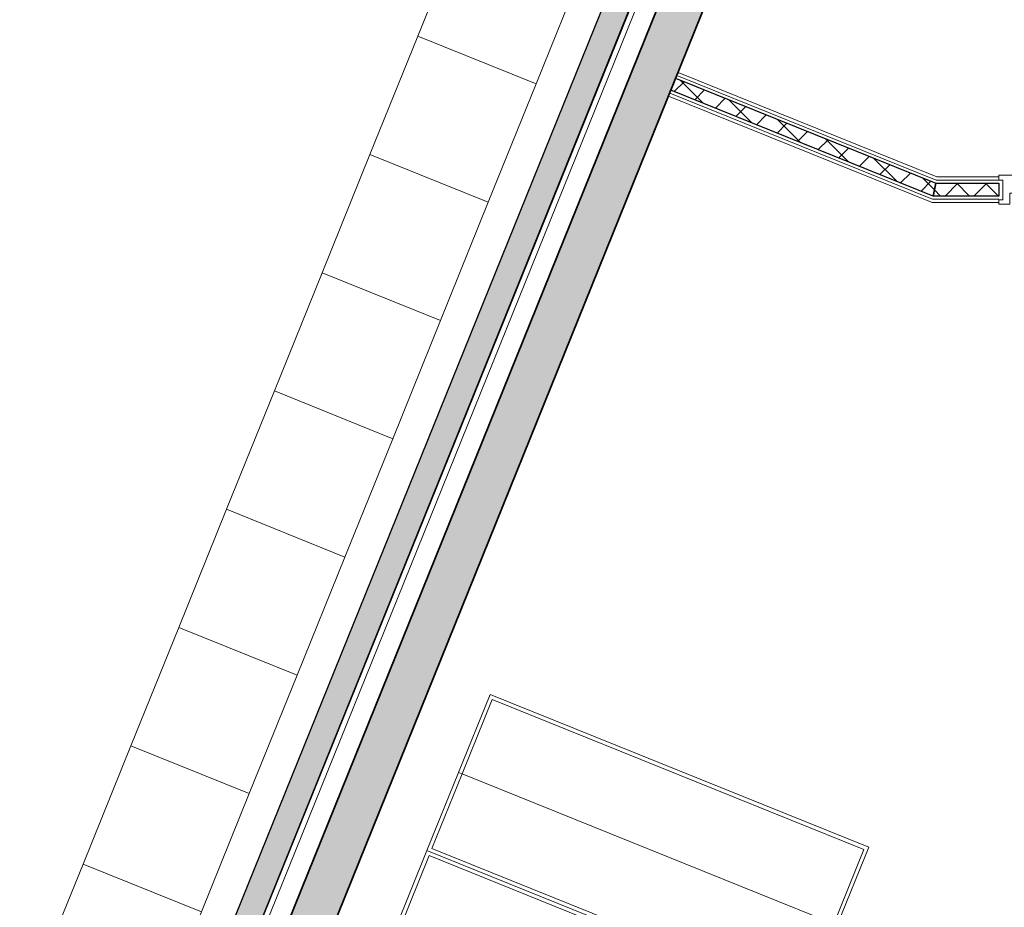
# Model space of a CAD drawing. Header units: millimetres. Extents: x -526411 to -400573, y 47353 to 130199.
# Tile 381 of 543: x -480952 to -477094, y 109118 to 112597. Entities that reach past the tile are written whole.
import ezdxf

# ---------------------------------------------------------------- set-up
doc = ezdxf.new("R2010")
doc.units = ezdxf.units.MM
for name, color, linetype, lineweight in [('01_ALGEMEEN', 7, 'Continuous', 18), ('20_VERZAMELLAAG_BOVENBOUW', 7, 'Continuous', 18), ('22_BINNENWANDEN', 7, 'Continuous', 18), ('32_WANDOPENINGEN_BINNEN', 7, 'Continuous', 18), ('A-FLOR', 192, 'Continuous', 18), ('A-GENM', 13, 'Continuous', 18), ('HATCH_REACTORS', 7, 'Continuous', 18), ('m-pg-03_AI_dwg', 8, 'Continuous', 18)]:
    doc.layers.add(name, color=color, linetype=linetype, lineweight=lineweight)

# ---------------------------------------------------------------- blocks, each defined once
blk = doc.blocks.new('Family8 - Type-1440118-3e Verdieping - Percelen telling LI')
at = {"layer": 'A-GENM'}
for p, q in [((-773.2, 330), (-788.2, 330)), ((-788.2, 330), (-788.2, 0)), ((796.8, 330), (-773.2, 330)), ((-773.2, 330), (-773.2, 15)), ((-773.2, 15), (-773.2, 330)), ((796.8, 15), (796.8, 330)), ((811.8, 330), (796.8, 330)), ((796.8, 330), (796.8, 15)), ((811.8, 0), (811.8, 330)), ((-788.2, 0), (811.8, 0)), ((-773.2, 15), (796.8, 15)), ((796.8, 15), (-773.2, 15))]:
    blk.add_line(p, q, dxfattribs=at)
blk = doc.blocks.new('Family8 - Type-979265-3e Verdieping - Percelen telling LI')
at = {"layer": 'A-GENM'}
for p, q in [((811.8, 0), (-788.2, 0)), ((-788.2, 0), (-788.2, -330)), ((811.8, -330), (811.8, 0)), ((796.8, -15), (-773.2, -15)), ((-773.2, -15), (-773.2, -330)), ((-773.2, -330), (-773.2, -15)), ((-773.2, -15), (796.8, -15)), ((796.8, -330), (796.8, -15)), ((796.8, -15), (796.8, -330)), ((-788.2, -330), (-773.2, -330)), ((-773.2, -330), (796.8, -330)), ((796.8, -330), (811.8, -330))]:
    blk.add_line(p, q, dxfattribs=at)
blk = doc.blocks.new('m-pg-03_AI_dwg_block 370-639338-3e Verdieping - Percelen telling LI')
at = {"layer": '01_ALGEMEEN', "color": 253, "lineweight": 25}
blk.add_line((-707.08, 904.54), (-258.88, 2013.84), dxfattribs=at)
blk = doc.blocks.new('m-pg-03_AI_dwg_block 371-639339-3e Verdieping - Percelen telling LI')
at = {"layer": '01_ALGEMEEN', "color": 253, "lineweight": 25}
blk.add_line((-701.21, 907.03), (-256.4, 2007.98), dxfattribs=at)
blk = doc.blocks.new('m-pg-03_AI_dwg_block 1369-640337-3e Verdieping - Percelen telling LI')
at = {"layer": '01_ALGEMEEN', "color": 253, "lineweight": 25}
for p, q in [((-707.07, 904.54), (-258.83, 2013.81)), ((-256.34, 2007.95), (-701.21, 907.03))]:
    blk.add_line(p, q, dxfattribs=at)
blk = doc.blocks.new('m-pg-03_AI_dwg_block 1370-640338-3e Verdieping - Percelen telling LI')
at = {"layer": '01_ALGEMEEN'}
blk.add_hatch(color=10, dxfattribs=at).paths.add_polyline_path([(-707.07, 904.54), (-701.21, 907.03), (-256.34, 2007.95), (-258.83, 2013.81), (-706.07, 907.03)], flags=0)
at = {"layer": '01_ALGEMEEN', "color": 133}
for p, q in [((-707.07, 904.54), (-258.83, 2013.81)), ((-256.34, 2007.95), (-701.21, 907.03))]:
    blk.add_line(p, q, dxfattribs=at)
blk = doc.blocks.new('m-pg-03_AI_dwg_block 1371-640339-3e Verdieping - Percelen telling LI')
at = {"layer": '01_ALGEMEEN', "color": 213, "lineweight": 13}
blk.add_line((-707.07, 904.54), (-258.83, 2013.81), dxfattribs=at)
blk = doc.blocks.new('m-pg-03_AI_dwg_block 1372-640340-3e Verdieping - Percelen telling LI')
at = {"layer": '01_ALGEMEEN', "color": 213, "lineweight": 13}
blk.add_line((-256.34, 2007.95), (-701.21, 907.03), dxfattribs=at)
blk = doc.blocks.new('m-pg-03_AI_dwg_block 1373-640341-3e Verdieping - Percelen telling LI')
at = {"layer": '01_ALGEMEEN', "color": 133}
blk.add_line((-707.07, 904.54), (-258.83, 2013.81), dxfattribs=at)
blk = doc.blocks.new('m-pg-03_AI_dwg_block 1374-640342-3e Verdieping - Percelen telling LI')
at = {"layer": '01_ALGEMEEN', "color": 133}
blk.add_line((-256.34, 2007.95), (-701.21, 907.03), dxfattribs=at)
blk = doc.blocks.new('m-pg-03_AI_dwg_block 1561-640529-3e Verdieping - Percelen telling LI')
at = {"layer": '01_ALGEMEEN', "color": 53, "lineweight": 35}
blk.add_line((-442.54, 1515.11), (-686.22, 911.65), dxfattribs=at)
at = {"layer": '01_ALGEMEEN', "color": 53, "lineweight": 35, "flags": 128}
blk.add_lwpolyline([(-686.22, 911.65), (-693.31, 914.52), (-449.64, 1517.97), (-442.54, 1515.11)], dxfattribs=at)
blk = doc.blocks.new('m-pg-03_AI_dwg_block 1562-640530-3e Verdieping - Percelen telling LI')
at = {"layer": '01_ALGEMEEN'}
blk.add_hatch(color=10, dxfattribs=at).paths.add_polyline_path([(-686.22, 911.65), (-442.54, 1515.11), (-449.64, 1517.97), (-693.31, 914.52)], flags=0)
at = {"layer": '01_ALGEMEEN', "color": 133, "flags": 128}
blk.add_lwpolyline([(-686.22, 911.65), (-693.31, 914.52), (-449.64, 1517.97), (-442.54, 1515.11)], close=True, dxfattribs=at)
blk = doc.blocks.new('m-pg-03_AI_dwg_block 1563-640531-3e Verdieping - Percelen telling LI')
at = {"layer": '01_ALGEMEEN', "color": 133}
blk.add_line((-693.31, 914.52), (-449.64, 1517.97), dxfattribs=at)
blk = doc.blocks.new('m-pg-03_AI_dwg_block 1564-640532-3e Verdieping - Percelen telling LI')
at = {"layer": '01_ALGEMEEN', "color": 133}
blk.add_line((-442.54, 1515.11), (-686.22, 911.65), dxfattribs=at)
blk = doc.blocks.new('m-pg-03_AI_dwg_block 2-641149-3e Verdieping - Percelen telling LI')
for name in ['m-pg-03_AI_dwg_block 370-639338-3e Verdieping - Percelen telling LI', 'm-pg-03_AI_dwg_block 1369-640337-3e Verdieping - Percelen telling LI', 'm-pg-03_AI_dwg_block 1370-640338-3e Verdieping - Percelen telling LI', 'm-pg-03_AI_dwg_block 1371-640339-3e Verdieping - Percelen telling LI', 'm-pg-03_AI_dwg_block 1373-640341-3e Verdieping - Percelen telling LI', 'm-pg-03_AI_dwg_block 371-639339-3e Verdieping - Percelen telling LI', 'm-pg-03_AI_dwg_block 1372-640340-3e Verdieping - Percelen telling LI', 'm-pg-03_AI_dwg_block 1374-640342-3e Verdieping - Percelen telling LI', 'm-pg-03_AI_dwg_block 1561-640529-3e Verdieping - Percelen telling LI', 'm-pg-03_AI_dwg_block 1562-640530-3e Verdieping - Percelen telling LI', 'm-pg-03_AI_dwg_block 1563-640531-3e Verdieping - Percelen telling LI', 'm-pg-03_AI_dwg_block 1564-640532-3e Verdieping - Percelen telling LI']:
    blk.add_blockref(name, (0, 0))
blk = doc.blocks.new('m-pg-03_AI_dwg_block 4601-643569-3e Verdieping - Percelen telling LI')
at = {"layer": '01_ALGEMEEN', "color": 9, "lineweight": 9, "flags": 128}
blk.add_lwpolyline([(-636.18, 1155.68), (-615.3, 1147.25), (-623.74, 1126.37), (-644.61, 1134.8)], close=True, dxfattribs=at)
blk = doc.blocks.new('m-pg-03_AI_dwg_block 4600-643570-3e Verdieping - Percelen telling LI')
blk.add_blockref('m-pg-03_AI_dwg_block 4601-643569-3e Verdieping - Percelen telling LI', (0, 0))
blk = doc.blocks.new('m-pg-03_AI_dwg_block 4603-643571-3e Verdieping - Percelen telling LI')
at = {"layer": '01_ALGEMEEN', "color": 9, "lineweight": 9, "flags": 128}
blk.add_lwpolyline([(-644.61, 1134.8), (-623.74, 1126.37), (-632.17, 1105.49), (-653.05, 1113.93)], close=True, dxfattribs=at)
blk = doc.blocks.new('m-pg-03_AI_dwg_block 4602-643572-3e Verdieping - Percelen telling LI')
blk.add_blockref('m-pg-03_AI_dwg_block 4603-643571-3e Verdieping - Percelen telling LI', (0, 0))
blk = doc.blocks.new('m-pg-03_AI_dwg_block 4605-643573-3e Verdieping - Percelen telling LI')
at = {"layer": '01_ALGEMEEN', "color": 9, "lineweight": 9, "flags": 128}
blk.add_lwpolyline([(-653.05, 1113.93), (-632.17, 1105.49), (-640.61, 1084.62), (-661.48, 1093.05)], close=True, dxfattribs=at)
blk = doc.blocks.new('m-pg-03_AI_dwg_block 4604-643574-3e Verdieping - Percelen telling LI')
blk.add_blockref('m-pg-03_AI_dwg_block 4605-643573-3e Verdieping - Percelen telling LI', (0, 0))
blk = doc.blocks.new('m-pg-03_AI_dwg_block 4607-643575-3e Verdieping - Percelen telling LI')
at = {"layer": '01_ALGEMEEN', "color": 9, "lineweight": 9, "flags": 128}
blk.add_lwpolyline([(-661.48, 1093.05), (-640.61, 1084.62), (-649.04, 1063.74), (-669.92, 1072.18)], close=True, dxfattribs=at)
blk = doc.blocks.new('m-pg-03_AI_dwg_block 4606-643576-3e Verdieping - Percelen telling LI')
blk.add_blockref('m-pg-03_AI_dwg_block 4607-643575-3e Verdieping - Percelen telling LI', (0, 0))
blk = doc.blocks.new('m-pg-03_AI_dwg_block 4609-643577-3e Verdieping - Percelen telling LI')
at = {"layer": '01_ALGEMEEN', "color": 9, "lineweight": 9, "flags": 128}
blk.add_lwpolyline([(-669.92, 1072.18), (-649.04, 1063.74), (-657.47, 1042.87), (-678.35, 1051.3)], close=True, dxfattribs=at)
blk = doc.blocks.new('m-pg-03_AI_dwg_block 4608-643578-3e Verdieping - Percelen telling LI')
blk.add_blockref('m-pg-03_AI_dwg_block 4609-643577-3e Verdieping - Percelen telling LI', (0, 0))
blk = doc.blocks.new('m-pg-03_AI_dwg_block 4623-643591-3e Verdieping - Percelen telling LI')
at = {"layer": '01_ALGEMEEN', "color": 9, "lineweight": 9, "flags": 128}
blk.add_lwpolyline([(-602.44, 1239.18), (-581.57, 1230.75), (-590, 1209.87), (-610.88, 1218.31)], close=True, dxfattribs=at)
blk = doc.blocks.new('m-pg-03_AI_dwg_block 4622-643592-3e Verdieping - Percelen telling LI')
blk.add_blockref('m-pg-03_AI_dwg_block 4623-643591-3e Verdieping - Percelen telling LI', (0, 0))
blk = doc.blocks.new('m-pg-03_AI_dwg_block 4625-643593-3e Verdieping - Percelen telling LI')
at = {"layer": '01_ALGEMEEN', "color": 9, "lineweight": 9, "flags": 128}
blk.add_lwpolyline([(-610.88, 1218.31), (-590, 1209.87), (-598.43, 1189), (-619.31, 1197.43)], close=True, dxfattribs=at)
blk = doc.blocks.new('m-pg-03_AI_dwg_block 4624-643594-3e Verdieping - Percelen telling LI')
blk.add_blockref('m-pg-03_AI_dwg_block 4625-643593-3e Verdieping - Percelen telling LI', (0, 0))
blk = doc.blocks.new('m-pg-03_AI_dwg_block 4627-643595-3e Verdieping - Percelen telling LI')
at = {"layer": '01_ALGEMEEN', "color": 9, "lineweight": 9, "flags": 128}
blk.add_lwpolyline([(-619.31, 1197.43), (-598.43, 1189), (-606.87, 1168.12), (-627.74, 1176.56)], close=True, dxfattribs=at)
blk = doc.blocks.new('m-pg-03_AI_dwg_block 4626-643596-3e Verdieping - Percelen telling LI')
blk.add_blockref('m-pg-03_AI_dwg_block 4627-643595-3e Verdieping - Percelen telling LI', (0, 0))
blk = doc.blocks.new('m-pg-03_AI_dwg_block 4629-643597-3e Verdieping - Percelen telling LI')
at = {"layer": '01_ALGEMEEN', "color": 9, "lineweight": 9, "flags": 128}
blk.add_lwpolyline([(-627.74, 1176.56), (-606.87, 1168.12), (-615.3, 1147.25), (-636.18, 1155.68)], close=True, dxfattribs=at)
blk = doc.blocks.new('m-pg-03_AI_dwg_block 4628-643598-3e Verdieping - Percelen telling LI')
blk.add_blockref('m-pg-03_AI_dwg_block 4629-643597-3e Verdieping - Percelen telling LI', (0, 0))
blk = doc.blocks.new('m-pg-03_AI_dwg_block 7655-646624-3e Verdieping - Percelen telling LI')
at = {"layer": 'HATCH_REACTORS', "color": 253, "lineweight": 25}
blk.add_line((-508.35, 1192.34), (-508.35, 1190.09), dxfattribs=at)
blk = doc.blocks.new('m-pg-03_AI_dwg_block 7656-646625-3e Verdieping - Percelen telling LI')
at = {"layer": 'HATCH_REACTORS', "color": 253, "lineweight": 25}
blk.add_line((-508.35, 1190.09), (-519.95, 1190.09), dxfattribs=at)
blk = doc.blocks.new('m-pg-03_AI_dwg_block 7657-646626-3e Verdieping - Percelen telling LI')
at = {"layer": 'HATCH_REACTORS', "color": 253, "lineweight": 25}
blk.add_line((-519.95, 1190.09), (-519.51, 1192.34), dxfattribs=at)
blk = doc.blocks.new('m-pg-03_AI_dwg_block 7658-646627-3e Verdieping - Percelen telling LI')
at = {"layer": 'HATCH_REACTORS', "color": 253, "lineweight": 25}
blk.add_line((-519.51, 1192.34), (-508.35, 1192.34), dxfattribs=at)
blk = doc.blocks.new('m-pg-03_AI_dwg_block 7663-646632-3e Verdieping - Percelen telling LI')
at = {"layer": 'HATCH_REACTORS', "color": 253, "lineweight": 25}
blk.add_line((-519.51, 1192.34), (-519.95, 1190.09), dxfattribs=at)
blk = doc.blocks.new('m-pg-03_AI_dwg_block 7664-646633-3e Verdieping - Percelen telling LI')
at = {"layer": 'HATCH_REACTORS', "color": 253, "lineweight": 25}
blk.add_line((-519.95, 1190.09), (-566.23, 1208.78), dxfattribs=at)
blk = doc.blocks.new('m-pg-03_AI_dwg_block 7665-646634-3e Verdieping - Percelen telling LI')
at = {"layer": 'HATCH_REACTORS', "color": 253, "lineweight": 25}
blk.add_line((-566.23, 1208.78), (-565.39, 1210.87), dxfattribs=at)
blk = doc.blocks.new('m-pg-03_AI_dwg_block 7666-646635-3e Verdieping - Percelen telling LI')
at = {"layer": 'HATCH_REACTORS', "color": 253, "lineweight": 25}
blk.add_line((-565.39, 1210.87), (-519.51, 1192.34), dxfattribs=at)
blk = doc.blocks.new('m-pg-03_AI_dwg_block 8346-647315-3e Verdieping - Percelen telling LI')
at = {"layer": '22_BINNENWANDEN', "color": 9, "lineweight": 9}
blk.add_line((-508.35, 1188.97), (-520.16, 1188.97), dxfattribs=at)
blk = doc.blocks.new('m-pg-03_AI_dwg_block 8347-647316-3e Verdieping - Percelen telling LI')
at = {"layer": '22_BINNENWANDEN', "color": 9, "lineweight": 9}
blk.add_line((-520.05, 1189.53), (-508.35, 1189.53), dxfattribs=at)
blk = doc.blocks.new('m-pg-03_AI_dwg_block 8348-647317-3e Verdieping - Percelen telling LI')
at = {"layer": '22_BINNENWANDEN', "color": 9, "lineweight": 9}
blk.add_line((-508.35, 1192.91), (-519.4, 1192.91), dxfattribs=at)
blk = doc.blocks.new('m-pg-03_AI_dwg_block 8349-647318-3e Verdieping - Percelen telling LI')
at = {"layer": '22_BINNENWANDEN', "color": 9, "lineweight": 9}
blk.add_line((-519.29, 1193.47), (-508.35, 1193.47), dxfattribs=at)
blk = doc.blocks.new('m-pg-03_AI_dwg_block 8350-647319-3e Verdieping - Percelen telling LI')
at = {"layer": '22_BINNENWANDEN', "color": 9, "lineweight": 9}
blk.add_line((-508.35, 1189.53), (-520.05, 1189.53), dxfattribs=at)
blk = doc.blocks.new('m-pg-03_AI_dwg_block 8351-647320-3e Verdieping - Percelen telling LI')
at = {"layer": '22_BINNENWANDEN', "color": 9, "lineweight": 9}
blk.add_line((-519.95, 1190.09), (-508.35, 1190.09), dxfattribs=at)
blk = doc.blocks.new('m-pg-03_AI_dwg_block 8352-647321-3e Verdieping - Percelen telling LI')
at = {"layer": '22_BINNENWANDEN', "color": 9, "lineweight": 9}
blk.add_line((-508.35, 1192.34), (-519.51, 1192.34), dxfattribs=at)
blk = doc.blocks.new('m-pg-03_AI_dwg_block 8353-647322-3e Verdieping - Percelen telling LI')
at = {"layer": '22_BINNENWANDEN', "color": 9, "lineweight": 9}
blk.add_line((-519.4, 1192.91), (-508.35, 1192.91), dxfattribs=at)
blk = doc.blocks.new('m-pg-03_AI_dwg_block 8366-647335-3e Verdieping - Percelen telling LI')
at = {"layer": '22_BINNENWANDEN', "color": 9, "lineweight": 9}
blk.add_line((-520.16, 1188.97), (-566.66, 1207.74), dxfattribs=at)
blk = doc.blocks.new('m-pg-03_AI_dwg_block 8367-647336-3e Verdieping - Percelen telling LI')
at = {"layer": '22_BINNENWANDEN', "color": 9, "lineweight": 9}
blk.add_line((-566.44, 1208.26), (-520.05, 1189.53), dxfattribs=at)
blk = doc.blocks.new('m-pg-03_AI_dwg_block 8368-647337-3e Verdieping - Percelen telling LI')
at = {"layer": '22_BINNENWANDEN', "color": 9, "lineweight": 9}
blk.add_line((-566.66, 1207.74), (-566.44, 1208.26), dxfattribs=at)
blk = doc.blocks.new('m-pg-03_AI_dwg_block 8369-647338-3e Verdieping - Percelen telling LI')
at = {"layer": '22_BINNENWANDEN', "color": 9, "lineweight": 9}
blk.add_line((-519.4, 1192.91), (-565.18, 1211.39), dxfattribs=at)
blk = doc.blocks.new('m-pg-03_AI_dwg_block 8370-647339-3e Verdieping - Percelen telling LI')
at = {"layer": '22_BINNENWANDEN', "color": 9, "lineweight": 9}
blk.add_line((-564.97, 1211.92), (-519.29, 1193.47), dxfattribs=at)
blk = doc.blocks.new('m-pg-03_AI_dwg_block 8371-647340-3e Verdieping - Percelen telling LI')
at = {"layer": '22_BINNENWANDEN', "color": 9, "lineweight": 9}
blk.add_line((-565.18, 1211.39), (-564.97, 1211.92), dxfattribs=at)
blk = doc.blocks.new('m-pg-03_AI_dwg_block 8372-647341-3e Verdieping - Percelen telling LI')
at = {"layer": '22_BINNENWANDEN', "color": 9, "lineweight": 9}
blk.add_line((-520.05, 1189.53), (-566.44, 1208.26), dxfattribs=at)
blk = doc.blocks.new('m-pg-03_AI_dwg_block 8373-647342-3e Verdieping - Percelen telling LI')
at = {"layer": '22_BINNENWANDEN', "color": 9, "lineweight": 9}
blk.add_line((-566.23, 1208.78), (-519.95, 1190.09), dxfattribs=at)
blk = doc.blocks.new('m-pg-03_AI_dwg_block 8374-647343-3e Verdieping - Percelen telling LI')
at = {"layer": '22_BINNENWANDEN', "color": 9, "lineweight": 9}
blk.add_line((-566.44, 1208.26), (-566.23, 1208.78), dxfattribs=at)
blk = doc.blocks.new('m-pg-03_AI_dwg_block 8375-647344-3e Verdieping - Percelen telling LI')
at = {"layer": '22_BINNENWANDEN', "color": 9, "lineweight": 9}
blk.add_line((-519.51, 1192.34), (-565.39, 1210.87), dxfattribs=at)
blk = doc.blocks.new('m-pg-03_AI_dwg_block 8376-647345-3e Verdieping - Percelen telling LI')
at = {"layer": '22_BINNENWANDEN', "color": 9, "lineweight": 9}
blk.add_line((-565.18, 1211.39), (-519.4, 1192.91), dxfattribs=at)
blk = doc.blocks.new('m-pg-03_AI_dwg_block 8377-647346-3e Verdieping - Percelen telling LI')
at = {"layer": '22_BINNENWANDEN', "color": 9, "lineweight": 9}
blk.add_line((-565.39, 1210.87), (-565.18, 1211.39), dxfattribs=at)
blk = doc.blocks.new('m-pg-03_AI_dwg_block 8525-647494-3e Verdieping - Percelen telling LI')
at = {"layer": '20_VERZAMELLAAG_BOVENBOUW', "color": 253, "lineweight": 25}
blk.add_line((-517.85, 1190.09), (-515.6, 1192.34), dxfattribs=at)
blk = doc.blocks.new('m-pg-03_AI_dwg_block 8526-647495-3e Verdieping - Percelen telling LI')
at = {"layer": '20_VERZAMELLAAG_BOVENBOUW', "color": 253, "lineweight": 25}
blk.add_line((-512.76, 1190.09), (-510.51, 1192.34), dxfattribs=at)
blk = doc.blocks.new('m-pg-03_AI_dwg_block 8527-647496-3e Verdieping - Percelen telling LI')
at = {"layer": '20_VERZAMELLAAG_BOVENBOUW', "color": 253, "lineweight": 25}
blk.add_line((-518.65, 1190.09), (-519.74, 1191.17), dxfattribs=at)
blk = doc.blocks.new('m-pg-03_AI_dwg_block 8528-647497-3e Verdieping - Percelen telling LI')
at = {"layer": '20_VERZAMELLAAG_BOVENBOUW', "color": 253, "lineweight": 25}
blk.add_line((-513.56, 1190.09), (-515.81, 1192.34), dxfattribs=at)
blk = doc.blocks.new('m-pg-03_AI_dwg_block 8529-647498-3e Verdieping - Percelen telling LI')
at = {"layer": '20_VERZAMELLAAG_BOVENBOUW', "color": 253, "lineweight": 25}
blk.add_line((-508.46, 1190.09), (-510.72, 1192.34), dxfattribs=at)
blk = doc.blocks.new('m-pg-03_AI_dwg_block 8530-647499-3e Verdieping - Percelen telling LI')
at = {"layer": '20_VERZAMELLAAG_BOVENBOUW', "color": 9, "lineweight": 9}
blk.add_line((-508.35, 1190.09), (-519.95, 1190.09), dxfattribs=at)
blk = doc.blocks.new('m-pg-03_AI_dwg_block 8531-647500-3e Verdieping - Percelen telling LI')
at = {"layer": '20_VERZAMELLAAG_BOVENBOUW', "color": 9, "lineweight": 9}
blk.add_line((-519.51, 1192.34), (-508.35, 1192.34), dxfattribs=at)
blk = doc.blocks.new('m-pg-03_AI_dwg_block 8558-647527-3e Verdieping - Percelen telling LI')
at = {"layer": '20_VERZAMELLAAG_BOVENBOUW', "color": 253, "lineweight": 25}
blk.add_line((-565.64, 1208.54), (-563.91, 1210.27), dxfattribs=at)
blk = doc.blocks.new('m-pg-03_AI_dwg_block 8559-647528-3e Verdieping - Percelen telling LI')
at = {"layer": '20_VERZAMELLAAG_BOVENBOUW', "color": 253, "lineweight": 25}
blk.add_line((-562.01, 1207.08), (-560.28, 1208.81), dxfattribs=at)
blk = doc.blocks.new('m-pg-03_AI_dwg_block 8560-647529-3e Verdieping - Percelen telling LI')
at = {"layer": '20_VERZAMELLAAG_BOVENBOUW', "color": 253, "lineweight": 25}
blk.add_line((-558.38, 1205.61), (-556.65, 1207.34), dxfattribs=at)
blk = doc.blocks.new('m-pg-03_AI_dwg_block 8561-647530-3e Verdieping - Percelen telling LI')
at = {"layer": '20_VERZAMELLAAG_BOVENBOUW', "color": 253, "lineweight": 25}
blk.add_line((-554.75, 1204.15), (-553.02, 1205.88), dxfattribs=at)
blk = doc.blocks.new('m-pg-03_AI_dwg_block 8562-647531-3e Verdieping - Percelen telling LI')
at = {"layer": '20_VERZAMELLAAG_BOVENBOUW', "color": 253, "lineweight": 25}
blk.add_line((-551.12, 1202.68), (-549.39, 1204.41), dxfattribs=at)
blk = doc.blocks.new('m-pg-03_AI_dwg_block 8563-647532-3e Verdieping - Percelen telling LI')
at = {"layer": '20_VERZAMELLAAG_BOVENBOUW', "color": 253, "lineweight": 25}
blk.add_line((-547.49, 1201.21), (-545.76, 1202.94), dxfattribs=at)
blk = doc.blocks.new('m-pg-03_AI_dwg_block 8564-647533-3e Verdieping - Percelen telling LI')
at = {"layer": '20_VERZAMELLAAG_BOVENBOUW', "color": 253, "lineweight": 25}
blk.add_line((-543.86, 1199.75), (-542.13, 1201.48), dxfattribs=at)
blk = doc.blocks.new('m-pg-03_AI_dwg_block 8565-647534-3e Verdieping - Percelen telling LI')
at = {"layer": '20_VERZAMELLAAG_BOVENBOUW', "color": 253, "lineweight": 25}
blk.add_line((-540.23, 1198.28), (-538.5, 1200.01), dxfattribs=at)
blk = doc.blocks.new('m-pg-03_AI_dwg_block 8566-647535-3e Verdieping - Percelen telling LI')
at = {"layer": '20_VERZAMELLAAG_BOVENBOUW', "color": 253, "lineweight": 25}
blk.add_line((-536.6, 1196.82), (-534.87, 1198.55), dxfattribs=at)
blk = doc.blocks.new('m-pg-03_AI_dwg_block 8567-647536-3e Verdieping - Percelen telling LI')
at = {"layer": '20_VERZAMELLAAG_BOVENBOUW', "color": 253, "lineweight": 25}
blk.add_line((-532.97, 1195.35), (-531.24, 1197.08), dxfattribs=at)
blk = doc.blocks.new('m-pg-03_AI_dwg_block 8568-647537-3e Verdieping - Percelen telling LI')
at = {"layer": '20_VERZAMELLAAG_BOVENBOUW', "color": 253, "lineweight": 25}
blk.add_line((-529.34, 1193.89), (-527.61, 1195.62), dxfattribs=at)
blk = doc.blocks.new('m-pg-03_AI_dwg_block 8569-647538-3e Verdieping - Percelen telling LI')
at = {"layer": '20_VERZAMELLAAG_BOVENBOUW', "color": 253, "lineweight": 25}
blk.add_line((-525.71, 1192.42), (-523.98, 1194.15), dxfattribs=at)
blk = doc.blocks.new('m-pg-03_AI_dwg_block 8570-647539-3e Verdieping - Percelen telling LI')
at = {"layer": '20_VERZAMELLAAG_BOVENBOUW', "color": 253, "lineweight": 25}
blk.add_line((-522.09, 1190.96), (-520.36, 1192.69), dxfattribs=at)
blk = doc.blocks.new('m-pg-03_AI_dwg_block 8571-647540-3e Verdieping - Percelen telling LI')
at = {"layer": '20_VERZAMELLAAG_BOVENBOUW', "color": 253, "lineweight": 25}
blk.add_line((-560.51, 1206.47), (-564.58, 1210.54), dxfattribs=at)
blk = doc.blocks.new('m-pg-03_AI_dwg_block 8572-647541-3e Verdieping - Percelen telling LI')
at = {"layer": '20_VERZAMELLAAG_BOVENBOUW', "color": 253, "lineweight": 25}
blk.add_line((-551.96, 1203.02), (-556.03, 1207.09), dxfattribs=at)
blk = doc.blocks.new('m-pg-03_AI_dwg_block 8573-647542-3e Verdieping - Percelen telling LI')
at = {"layer": '20_VERZAMELLAAG_BOVENBOUW', "color": 253, "lineweight": 25}
blk.add_line((-543.41, 1199.57), (-547.49, 1203.64), dxfattribs=at)
blk = doc.blocks.new('m-pg-03_AI_dwg_block 8574-647543-3e Verdieping - Percelen telling LI')
at = {"layer": '20_VERZAMELLAAG_BOVENBOUW', "color": 253, "lineweight": 25}
blk.add_line((-534.87, 1196.12), (-538.94, 1200.19), dxfattribs=at)
blk = doc.blocks.new('m-pg-03_AI_dwg_block 8575-647544-3e Verdieping - Percelen telling LI')
at = {"layer": '20_VERZAMELLAAG_BOVENBOUW', "color": 253, "lineweight": 25}
blk.add_line((-526.32, 1192.67), (-530.4, 1196.74), dxfattribs=at)
blk = doc.blocks.new('m-pg-03_AI_dwg_block 8576-647545-3e Verdieping - Percelen telling LI')
at = {"layer": '20_VERZAMELLAAG_BOVENBOUW', "color": 253, "lineweight": 25}
blk.add_line((-519.74, 1191.17), (-521.85, 1193.29), dxfattribs=at)
blk = doc.blocks.new('m-pg-03_AI_dwg_block 8577-647546-3e Verdieping - Percelen telling LI')
at = {"layer": '20_VERZAMELLAAG_BOVENBOUW', "color": 9, "lineweight": 9}
blk.add_line((-519.95, 1190.09), (-566.23, 1208.78), dxfattribs=at)
blk = doc.blocks.new('m-pg-03_AI_dwg_block 8578-647547-3e Verdieping - Percelen telling LI')
at = {"layer": '20_VERZAMELLAAG_BOVENBOUW', "color": 9, "lineweight": 9}
blk.add_line((-565.39, 1210.87), (-519.51, 1192.34), dxfattribs=at)
blk = doc.blocks.new('m-pg-03_AI_dwg_block 8579-647548-3e Verdieping - Percelen telling LI')
at = {"layer": '20_VERZAMELLAAG_BOVENBOUW', "color": 9, "lineweight": 9}
blk.add_line((-566.23, 1208.78), (-565.39, 1210.87), dxfattribs=at)
blk = doc.blocks.new('m-pg-03_AI_dwg_block 8801-647770-3e Verdieping - Percelen telling LI')
at = {"layer": '32_WANDOPENINGEN_BINNEN', "color": 213, "lineweight": 13, "flags": 128}
blk.add_lwpolyline([(-505.34, 1193.78), (-505.34, 1190.59), (-506.46, 1190.59), (-506.46, 1188.65), (-508.35, 1188.65), (-508.35, 1189.44), (-507.68, 1189.44), (-507.68, 1192.91), (-508.35, 1192.91), (-508.35, 1193.78)], close=True, dxfattribs=at)
blk = doc.blocks.new('m-pg-03_AI_dwg-638970-3e Verdieping - Percelen telling LI')
for name in ['m-pg-03_AI_dwg_block 2-641149-3e Verdieping - Percelen telling LI', 'm-pg-03_AI_dwg_block 4622-643592-3e Verdieping - Percelen telling LI', 'm-pg-03_AI_dwg_block 4624-643594-3e Verdieping - Percelen telling LI', 'm-pg-03_AI_dwg_block 7665-646634-3e Verdieping - Percelen telling LI', 'm-pg-03_AI_dwg_block 8579-647548-3e Verdieping - Percelen telling LI', 'm-pg-03_AI_dwg_block 8377-647346-3e Verdieping - Percelen telling LI', 'm-pg-03_AI_dwg_block 7666-646635-3e Verdieping - Percelen telling LI', 'm-pg-03_AI_dwg_block 8375-647344-3e Verdieping - Percelen telling LI', 'm-pg-03_AI_dwg_block 8578-647547-3e Verdieping - Percelen telling LI', 'm-pg-03_AI_dwg_block 8371-647340-3e Verdieping - Percelen telling LI', 'm-pg-03_AI_dwg_block 8369-647338-3e Verdieping - Percelen telling LI', 'm-pg-03_AI_dwg_block 8376-647345-3e Verdieping - Percelen telling LI', 'm-pg-03_AI_dwg_block 8370-647339-3e Verdieping - Percelen telling LI', 'm-pg-03_AI_dwg_block 8558-647527-3e Verdieping - Percelen telling LI', 'm-pg-03_AI_dwg_block 8571-647540-3e Verdieping - Percelen telling LI', 'm-pg-03_AI_dwg_block 8368-647337-3e Verdieping - Percelen telling LI', 'm-pg-03_AI_dwg_block 8366-647335-3e Verdieping - Percelen telling LI', 'm-pg-03_AI_dwg_block 8374-647343-3e Verdieping - Percelen telling LI', 'm-pg-03_AI_dwg_block 8367-647336-3e Verdieping - Percelen telling LI', 'm-pg-03_AI_dwg_block 8372-647341-3e Verdieping - Percelen telling LI', 'm-pg-03_AI_dwg_block 7664-646633-3e Verdieping - Percelen telling LI', 'm-pg-03_AI_dwg_block 8373-647342-3e Verdieping - Percelen telling LI', 'm-pg-03_AI_dwg_block 8577-647546-3e Verdieping - Percelen telling LI', 'm-pg-03_AI_dwg_block 8559-647528-3e Verdieping - Percelen telling LI', 'm-pg-03_AI_dwg_block 8560-647529-3e Verdieping - Percelen telling LI', 'm-pg-03_AI_dwg_block 8572-647541-3e Verdieping - Percelen telling LI', 'm-pg-03_AI_dwg_block 8561-647530-3e Verdieping - Percelen telling LI', 'm-pg-03_AI_dwg_block 8562-647531-3e Verdieping - Percelen telling LI', 'm-pg-03_AI_dwg_block 8573-647542-3e Verdieping - Percelen telling LI', 'm-pg-03_AI_dwg_block 8563-647532-3e Verdieping - Percelen telling LI', 'm-pg-03_AI_dwg_block 8564-647533-3e Verdieping - Percelen telling LI', 'm-pg-03_AI_dwg_block 8565-647534-3e Verdieping - Percelen telling LI', 'm-pg-03_AI_dwg_block 8574-647543-3e Verdieping - Percelen telling LI', 'm-pg-03_AI_dwg_block 8566-647535-3e Verdieping - Percelen telling LI', 'm-pg-03_AI_dwg_block 4626-643596-3e Verdieping - Percelen telling LI', 'm-pg-03_AI_dwg_block 8567-647536-3e Verdieping - Percelen telling LI', 'm-pg-03_AI_dwg_block 8575-647544-3e Verdieping - Percelen telling LI', 'm-pg-03_AI_dwg_block 8568-647537-3e Verdieping - Percelen telling LI', 'm-pg-03_AI_dwg_block 8569-647538-3e Verdieping - Percelen telling LI', 'm-pg-03_AI_dwg_block 8576-647545-3e Verdieping - Percelen telling LI', 'm-pg-03_AI_dwg_block 8349-647318-3e Verdieping - Percelen telling LI', 'm-pg-03_AI_dwg_block 8801-647770-3e Verdieping - Percelen telling LI', 'm-pg-03_AI_dwg_block 8570-647539-3e Verdieping - Percelen telling LI', 'm-pg-03_AI_dwg_block 7657-646626-3e Verdieping - Percelen telling LI', 'm-pg-03_AI_dwg_block 7663-646632-3e Verdieping - Percelen telling LI', 'm-pg-03_AI_dwg_block 7658-646627-3e Verdieping - Percelen telling LI', 'm-pg-03_AI_dwg_block 8352-647321-3e Verdieping - Percelen telling LI', 'm-pg-03_AI_dwg_block 8531-647500-3e Verdieping - Percelen telling LI', 'm-pg-03_AI_dwg_block 8348-647317-3e Verdieping - Percelen telling LI', 'm-pg-03_AI_dwg_block 8353-647322-3e Verdieping - Percelen telling LI', 'm-pg-03_AI_dwg_block 8525-647494-3e Verdieping - Percelen telling LI', 'm-pg-03_AI_dwg_block 8528-647497-3e Verdieping - Percelen telling LI', 'm-pg-03_AI_dwg_block 8526-647495-3e Verdieping - Percelen telling LI', 'm-pg-03_AI_dwg_block 8529-647498-3e Verdieping - Percelen telling LI', 'm-pg-03_AI_dwg_block 7655-646624-3e Verdieping - Percelen telling LI', 'm-pg-03_AI_dwg_block 7656-646625-3e Verdieping - Percelen telling LI', 'm-pg-03_AI_dwg_block 8351-647320-3e Verdieping - Percelen telling LI', 'm-pg-03_AI_dwg_block 8530-647499-3e Verdieping - Percelen telling LI', 'm-pg-03_AI_dwg_block 8527-647496-3e Verdieping - Percelen telling LI', 'm-pg-03_AI_dwg_block 8346-647315-3e Verdieping - Percelen telling LI', 'm-pg-03_AI_dwg_block 8347-647316-3e Verdieping - Percelen telling LI', 'm-pg-03_AI_dwg_block 8350-647319-3e Verdieping - Percelen telling LI', 'm-pg-03_AI_dwg_block 4628-643598-3e Verdieping - Percelen telling LI', 'm-pg-03_AI_dwg_block 4600-643570-3e Verdieping - Percelen telling LI', 'm-pg-03_AI_dwg_block 4602-643572-3e Verdieping - Percelen telling LI', 'm-pg-03_AI_dwg_block 4604-643574-3e Verdieping - Percelen telling LI', 'm-pg-03_AI_dwg_block 4606-643576-3e Verdieping - Percelen telling LI', 'm-pg-03_AI_dwg_block 4608-643578-3e Verdieping - Percelen telling LI']:
    blk.add_blockref(name, (0, 0))

msp = doc.modelspace()

# ---------------------------------------------------------------- linework, layer by layer
at = {"layer": 'A-FLOR'}
msp.add_line((-472409, 127805.4), (-481340.2, 105705), dxfattribs=at)

# ---------------------------------------------------------------- block references
at = {"layer": 'A-GENM'}
for name, p, rotation in [('Family8 - Type-1440118-3e Verdieping - Percelen telling LI', (-478356.2, 109648.8), 158.0045276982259), ('Family8 - Type-979265-3e Verdieping - Percelen telling LI', (-478603.4, 109036.9), 158.0045276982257), ('Family8 - Type-979265-3e Verdieping - Percelen telling LI', (-478625.3, 109045.7), 338.0045276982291)]:
    msp.add_blockref(name, p, dxfattribs=dict(at, rotation=rotation))
at = {"layer": 'm-pg-03_AI_dwg', "color": 133, "xscale": 22.2068924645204, "yscale": 22.2068924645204, "zscale": 22.2068924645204}
msp.add_blockref('m-pg-03_AI_dwg-638970-3e Verdieping - Percelen telling LI', (-465826.5, 85478), dxfattribs=at)

doc.saveas('drawing.dxf')
